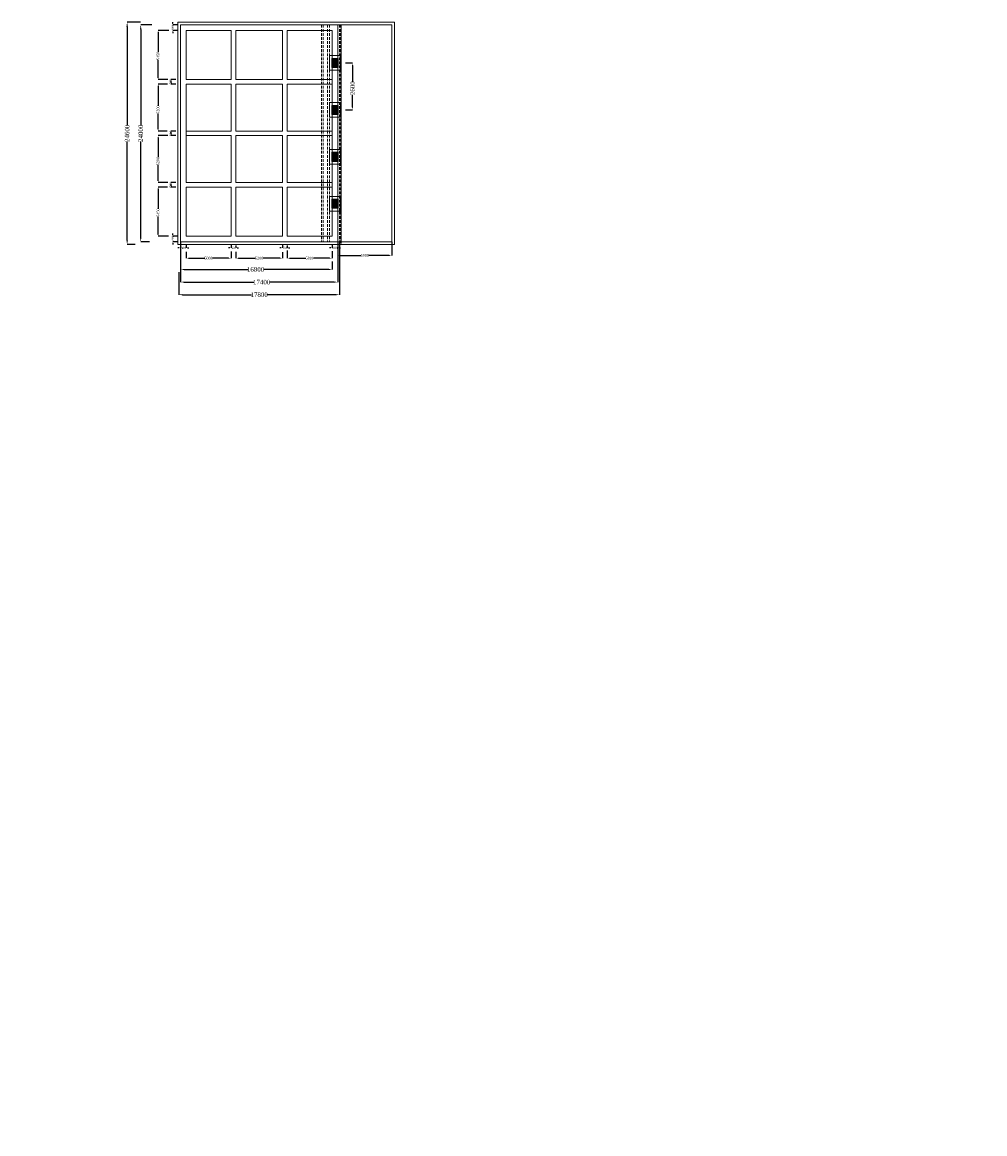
# Model space of a CAD drawing. Header units: millimetres. Extents: x -20950785 to 389010297, y -11535949 to 14056629.
# Tile 398 of 654: x 16144236 to 16250861, y -1792070 to -1669017. Entities that reach past the tile are written whole.
import ezdxf

# ---------------------------------------------------------------- set-up
doc = ezdxf.new("R2010")
doc.units = ezdxf.units.MM
doc.header["$LTSCALE"] = 60
doc.header["$MEASUREMENT"] = 0
doc.linetypes.add('HIDDEN', pattern=[0.375, 0.25, -0.125])
doc.layers.add('TEXT', color=7, linetype='Continuous')
doc.styles.add('PDF Arial Bold', font='times.ttf')
doc.dimstyles.get("Standard").update_dxf_attribs({"dimtxt": 400, "dimasz": 215, "dimexe": 0.18, "dimexo": 0.0625, "dimgap": 0.09, "dimtad": 0, "dimtih": 1, "dimtoh": 1, "dimdec": 0, "dimzin": 4, "dimdsep": 46, "dimtxsty": 'Standard', "dimblk": 'OPEN90', "dimcen": 0, "dimadec": 0, "dimazin": 1, "dimtfac": 1, "dimtdec": 0, "dimtix": 1, "dimtofl": 0, "dimtmove": 0, "dimatfit": 3, "dimldrblk": 'OPEN30', "dimfxl": 1, "dimtolj": 1, "dimtzin": 0, "dimarcsym": 0})

# ---------------------------------------------------------------- blocks, each defined once
blk = doc.blocks.new('*D1998')
at = {"color": 0, "linetype": 'Continuous', "lineweight": -2, "ltscale": 2, "transparency": 16777216}
for p, q in [((16157357, -1669017), (16155859, -1669017)), ((16155859, -1669517), (16155859, -1680415)), ((16155859, -1693117), (16155859, -1682219)), ((16156751, -1693617), (16155859, -1693617))]:
    blk.add_line(p, q, dxfattribs=at)
at = {"color": 0, "linetype": 'Continuous', "lineweight": 9, "ltscale": 2, "transparency": 16777216}
for points in [[(16155776, -1669517), (16155942, -1669517), (16155859, -1669017)], [(16155776, -1693117), (16155942, -1693117), (16155859, -1693617)]]:
    blk.add_solid(points, dxfattribs=at)
at = {"layer": 'Defpoints', "color": 0, "linetype": 'Continuous', "lineweight": 9, "ltscale": 2, "transparency": 16777216}
for p in [(16157357, -1669017), (16155859, -1693617), (16156751, -1693617)]:
    blk.add_point(p, dxfattribs=at)
at = {"color": 0, "linetype": 'Continuous', "lineweight": 9, "ltscale": 2, "transparency": 16777216, "insert": (16155859, -1681317), "char_height": 500, "attachment_point": 5, "rotation": 90, "style": 'PDF Arial Bold'}
blk.add_mtext('\\A1;24600', dxfattribs=at)
blk = doc.blocks.new('*D1999')
at = {"color": 0, "linetype": 'Continuous', "lineweight": -2, "ltscale": 2, "transparency": 16777216}
for p, q in [((16158579, -1669317), (16157361, -1669317)), ((16157361, -1669817), (16157361, -1680415)), ((16157361, -1692817), (16157361, -1682219)), ((16158320, -1693317), (16157361, -1693317))]:
    blk.add_line(p, q, dxfattribs=at)
at = {"color": 0, "linetype": 'Continuous', "lineweight": 9, "ltscale": 2, "transparency": 16777216}
for points in [[(16157278, -1669817), (16157444, -1669817), (16157361, -1669317)], [(16157278, -1692817), (16157444, -1692817), (16157361, -1693317)]]:
    blk.add_solid(points, dxfattribs=at)
at = {"layer": 'Defpoints', "color": 0, "linetype": 'Continuous', "lineweight": 9, "ltscale": 2, "transparency": 16777216}
for p in [(16158579, -1669317), (16157361, -1693317), (16158320, -1693317)]:
    blk.add_point(p, dxfattribs=at)
at = {"color": 0, "linetype": 'Continuous', "lineweight": 9, "ltscale": 2, "transparency": 16777216, "insert": (16157361, -1681317), "char_height": 500, "attachment_point": 5, "rotation": 90, "style": 'PDF Arial Bold'}
blk.add_mtext('\\A1;24000', dxfattribs=at)
blk = doc.blocks.new('*D2000')
at = {"color": 0, "linetype": 'Continuous', "lineweight": -2, "ltscale": 2, "transparency": 16777216}
for p, q in [((16160491, -1669917), (16159284, -1669917)), ((16159285, -1670117), (16159285, -1672313)), ((16159285, -1675167), (16159285, -1673163)), ((16160369, -1675367), (16159284, -1675367))]:
    blk.add_line(p, q, dxfattribs=at)
at = {"color": 0, "linetype": 'Continuous', "lineweight": 9, "ltscale": 2, "transparency": 16777216}
for points in [[(16159251, -1670117), (16159318, -1670117), (16159285, -1669917)], [(16159251, -1675167), (16159318, -1675167), (16159285, -1675367)]]:
    blk.add_solid(points, dxfattribs=at)
at = {"layer": 'Defpoints', "color": 0, "linetype": 'Continuous', "lineweight": 9, "ltscale": 2, "transparency": 16777216}
for p in [(16160491, -1669917), (16159285, -1675367), (16160369, -1675367)]:
    blk.add_point(p, dxfattribs=at)
at = {"color": 0, "linetype": 'Continuous', "lineweight": 9, "ltscale": 2, "transparency": 16777216, "insert": (16159285, -1672738), "char_height": 300, "attachment_point": 5, "rotation": 90, "style": 'PDF Arial Bold'}
blk.add_mtext('\\A1;5450', dxfattribs=at)
blk = doc.blocks.new('*D2001')
at = {"color": 0, "linetype": 'Continuous', "lineweight": -2, "ltscale": 2, "transparency": 16777216}
for p, q in [((16160336, -1675867), (16159284, -1675867)), ((16159285, -1676067), (16159285, -1678263)), ((16159285, -1680867), (16159285, -1679113)), ((16160279, -1681067), (16159284, -1681067))]:
    blk.add_line(p, q, dxfattribs=at)
at = {"color": 0, "linetype": 'Continuous', "lineweight": 9, "ltscale": 2, "transparency": 16777216}
for points in [[(16159251, -1676067), (16159318, -1676067), (16159285, -1675867)], [(16159251, -1680867), (16159318, -1680867), (16159285, -1681067)]]:
    blk.add_solid(points, dxfattribs=at)
at = {"layer": 'Defpoints', "color": 0, "linetype": 'Continuous', "lineweight": 9, "ltscale": 2, "transparency": 16777216}
for p in [(16160336, -1675867), (16159285, -1681067), (16160279, -1681067)]:
    blk.add_point(p, dxfattribs=at)
at = {"color": 0, "linetype": 'Continuous', "lineweight": 9, "ltscale": 2, "transparency": 16777216, "insert": (16159285, -1678688), "char_height": 300, "attachment_point": 5, "rotation": 90, "style": 'PDF Arial Bold'}
blk.add_mtext('\\A1;5200', dxfattribs=at)
blk = doc.blocks.new('*D2002')
at = {"color": 0, "linetype": 'Continuous', "lineweight": -2, "ltscale": 2, "transparency": 16777216}
for p, q in [((16160360, -1681567), (16159284, -1681567)), ((16159285, -1681767), (16159285, -1683963)), ((16159285, -1686567), (16159285, -1684813)), ((16160383, -1686767), (16159284, -1686767))]:
    blk.add_line(p, q, dxfattribs=at)
at = {"color": 0, "linetype": 'Continuous', "lineweight": 9, "ltscale": 2, "transparency": 16777216}
for points in [[(16159251, -1681767), (16159318, -1681767), (16159285, -1681567)], [(16159251, -1686567), (16159318, -1686567), (16159285, -1686767)]]:
    blk.add_solid(points, dxfattribs=at)
at = {"layer": 'Defpoints', "color": 0, "linetype": 'Continuous', "lineweight": 9, "ltscale": 2, "transparency": 16777216}
for p in [(16160360, -1681567), (16159285, -1686767), (16160383, -1686767)]:
    blk.add_point(p, dxfattribs=at)
at = {"color": 0, "linetype": 'Continuous', "lineweight": 9, "ltscale": 2, "transparency": 16777216, "insert": (16159285, -1684388), "char_height": 300, "attachment_point": 5, "rotation": 90, "style": 'PDF Arial Bold'}
blk.add_mtext('\\A1;5200', dxfattribs=at)
blk = doc.blocks.new('*D2003')
at = {"color": 0, "linetype": 'Continuous', "lineweight": -2, "ltscale": 2, "transparency": 16777216}
for p, q in [((16160335, -1687267), (16159284, -1687267)), ((16159285, -1687467), (16159285, -1689663)), ((16159285, -1692517), (16159285, -1690513)), ((16160431, -1692717), (16159284, -1692717))]:
    blk.add_line(p, q, dxfattribs=at)
at = {"color": 0, "linetype": 'Continuous', "lineweight": 9, "ltscale": 2, "transparency": 16777216}
for points in [[(16159251, -1687467), (16159318, -1687467), (16159285, -1687267)], [(16159251, -1692517), (16159318, -1692517), (16159285, -1692717)]]:
    blk.add_solid(points, dxfattribs=at)
at = {"layer": 'Defpoints', "color": 0, "linetype": 'Continuous', "lineweight": 9, "ltscale": 2, "transparency": 16777216}
for p in [(16160335, -1687267), (16159285, -1692717), (16160431, -1692717)]:
    blk.add_point(p, dxfattribs=at)
at = {"color": 0, "linetype": 'Continuous', "lineweight": 9, "ltscale": 2, "transparency": 16777216, "insert": (16159285, -1690088), "char_height": 300, "attachment_point": 5, "rotation": 90, "style": 'PDF Arial Bold'}
blk.add_mtext('\\A1;5450', dxfattribs=at)
blk = doc.blocks.new('*D2004')
at = {"color": 0, "linetype": 'Continuous', "lineweight": -2, "ltscale": 2, "transparency": 16777216}
for p, q in [((16161257, -1675367), (16160702, -1675367)), ((16161246, -1675867), (16160702, -1675867)), ((16160703, -1675517), (16160703, -1675717))]:
    blk.add_line(p, q, dxfattribs=at)
at = {"color": 0, "linetype": 'Continuous', "lineweight": 9, "ltscale": 2, "transparency": 16777216}
for points in [[(16160678, -1675517), (16160728, -1675517), (16160703, -1675367)], [(16160678, -1675717), (16160728, -1675717), (16160703, -1675867)]]:
    blk.add_solid(points, dxfattribs=at)
at = {"layer": 'Defpoints', "color": 0, "linetype": 'Continuous', "lineweight": 9, "ltscale": 2, "transparency": 16777216}
for p in [(16160703, -1675867), (16161246, -1675867), (16161257, -1675367)]:
    blk.add_point(p, dxfattribs=at)
at = {"color": 0, "linetype": 'Continuous', "lineweight": 9, "ltscale": 2, "transparency": 16777216, "insert": (16160703, -1675617), "char_height": 250, "attachment_point": 5, "rotation": 90, "style": 'PDF Arial Bold'}
blk.add_mtext('\\A1;500', dxfattribs=at)
blk = doc.blocks.new('*D2005')
at = {"color": 0, "linetype": 'Continuous', "lineweight": -2, "ltscale": 2, "transparency": 16777216}
for p, q in [((16161257, -1681067), (16160702, -1681067)), ((16161246, -1681567), (16160702, -1681567)), ((16160703, -1681217), (16160703, -1681417))]:
    blk.add_line(p, q, dxfattribs=at)
at = {"color": 0, "linetype": 'Continuous', "lineweight": 9, "ltscale": 2, "transparency": 16777216}
for points in [[(16160678, -1681217), (16160728, -1681217), (16160703, -1681067)], [(16160678, -1681417), (16160728, -1681417), (16160703, -1681567)]]:
    blk.add_solid(points, dxfattribs=at)
at = {"layer": 'Defpoints', "color": 0, "linetype": 'Continuous', "lineweight": 9, "ltscale": 2, "transparency": 16777216}
for p in [(16160703, -1681567), (16161246, -1681567), (16161257, -1681067)]:
    blk.add_point(p, dxfattribs=at)
at = {"color": 0, "linetype": 'Continuous', "lineweight": 9, "ltscale": 2, "transparency": 16777216, "insert": (16160703, -1681317), "char_height": 250, "attachment_point": 5, "rotation": 90, "style": 'PDF Arial Bold'}
blk.add_mtext('\\A1;500', dxfattribs=at)
blk = doc.blocks.new('*D2006')
at = {"color": 0, "linetype": 'Continuous', "lineweight": -2, "ltscale": 2, "transparency": 16777216}
for p, q in [((16161257, -1686774), (16160702, -1686774)), ((16160703, -1686924), (16160703, -1687124)), ((16161246, -1687274), (16160702, -1687274))]:
    blk.add_line(p, q, dxfattribs=at)
at = {"color": 0, "linetype": 'Continuous', "lineweight": 9, "ltscale": 2, "transparency": 16777216}
for points in [[(16160678, -1686924), (16160728, -1686924), (16160703, -1686774)], [(16160678, -1687124), (16160728, -1687124), (16160703, -1687274)]]:
    blk.add_solid(points, dxfattribs=at)
at = {"layer": 'Defpoints', "color": 0, "linetype": 'Continuous', "lineweight": 9, "ltscale": 2, "transparency": 16777216}
for p in [(16161257, -1686774), (16160703, -1687274), (16161246, -1687274)]:
    blk.add_point(p, dxfattribs=at)
at = {"color": 0, "linetype": 'Continuous', "lineweight": 9, "ltscale": 2, "transparency": 16777216, "insert": (16160703, -1687024), "char_height": 250, "attachment_point": 5, "rotation": 90, "style": 'PDF Arial Bold'}
blk.add_mtext('\\A1;500', dxfattribs=at)
blk = doc.blocks.new('*D2007')
at = {"color": 0, "linetype": 'Continuous', "lineweight": -2, "ltscale": 2, "transparency": 16777216}
for p, q in [((16161457, -1669318), (16160902, -1669318)), ((16160903, -1669168), (16160903, -1669018)), ((16161387, -1669917), (16160902, -1669917)), ((16160903, -1670067), (16160903, -1670217))]:
    blk.add_line(p, q, dxfattribs=at)
at = {"color": 0, "linetype": 'Continuous', "lineweight": 9, "ltscale": 2, "transparency": 16777216}
for points in [[(16160878, -1669168), (16160928, -1669168), (16160903, -1669318)], [(16160878, -1670067), (16160928, -1670067), (16160903, -1669917)]]:
    blk.add_solid(points, dxfattribs=at)
at = {"layer": 'Defpoints', "color": 0, "linetype": 'Continuous', "lineweight": 9, "ltscale": 2, "transparency": 16777216}
for p in [(16161457, -1669318), (16160903, -1669917), (16161387, -1669917)]:
    blk.add_point(p, dxfattribs=at)
at = {"color": 0, "linetype": 'Continuous', "lineweight": 9, "ltscale": 2, "transparency": 16777216, "insert": (16160903, -1669618), "char_height": 250, "attachment_point": 5, "rotation": 90, "style": 'PDF Arial Bold'}
blk.add_mtext('\\A1;599', dxfattribs=at)
blk = doc.blocks.new('*D2008')
at = {"color": 0, "linetype": 'Continuous', "lineweight": -2, "ltscale": 2, "transparency": 16777216}
for p, q in [((16161457, -1692718), (16160902, -1692718)), ((16160903, -1692568), (16160903, -1692418)), ((16161387, -1693317), (16160902, -1693317)), ((16160903, -1693467), (16160903, -1693617))]:
    blk.add_line(p, q, dxfattribs=at)
at = {"color": 0, "linetype": 'Continuous', "lineweight": 9, "ltscale": 2, "transparency": 16777216}
for points in [[(16160878, -1692568), (16160928, -1692568), (16160903, -1692718)], [(16160878, -1693467), (16160928, -1693467), (16160903, -1693317)]]:
    blk.add_solid(points, dxfattribs=at)
at = {"layer": 'Defpoints', "color": 0, "linetype": 'Continuous', "lineweight": 9, "ltscale": 2, "transparency": 16777216}
for p in [(16161457, -1692718), (16160903, -1693317), (16161387, -1693317)]:
    blk.add_point(p, dxfattribs=at)
at = {"color": 0, "linetype": 'Continuous', "lineweight": 9, "ltscale": 2, "transparency": 16777216, "insert": (16160903, -1693018), "char_height": 250, "attachment_point": 5, "rotation": 90, "style": 'PDF Arial Bold'}
blk.add_mtext('\\A1;599', dxfattribs=at)
blk = doc.blocks.new('*D2009')
at = {"color": 0, "linetype": 'Continuous', "lineweight": -2, "ltscale": 2, "transparency": 16777216}
for p, q in [((16162384, -1694435), (16162384, -1695139)), ((16167384, -1694403), (16167384, -1695139)), ((16162684, -1695139), (16164459, -1695139)), ((16167084, -1695139), (16165309, -1695139))]:
    blk.add_line(p, q, dxfattribs=at)
at = {"color": 0, "linetype": 'Continuous', "lineweight": 9, "ltscale": 2, "transparency": 16777216}
for points in [[(16162684, -1695089), (16162684, -1695189), (16162384, -1695139)], [(16167084, -1695089), (16167084, -1695189), (16167384, -1695139)]]:
    blk.add_solid(points, dxfattribs=at)
at = {"layer": 'Defpoints', "color": 0, "linetype": 'Continuous', "lineweight": 9, "ltscale": 2, "transparency": 16777216}
for p in [(16162384, -1694435), (16167384, -1694403), (16167384, -1695139)]:
    blk.add_point(p, dxfattribs=at)
at = {"color": 0, "linetype": 'Continuous', "lineweight": 9, "ltscale": 2, "transparency": 16777216, "insert": (16164884, -1695139), "char_height": 300, "attachment_point": 5, "style": 'PDF Arial Bold'}
blk.add_mtext('\\A1;5000', dxfattribs=at)
blk = doc.blocks.new('*D2010')
at = {"color": 0, "linetype": 'Continuous', "lineweight": -2, "ltscale": 2, "transparency": 16777216}
for p, q in [((16162384, -1694435), (16162384, -1695139)), ((16167384, -1694403), (16167384, -1695139)), ((16162684, -1695139), (16164459, -1695139)), ((16167084, -1695139), (16165309, -1695139))]:
    blk.add_line(p, q, dxfattribs=at)
at = {"color": 0, "linetype": 'Continuous', "lineweight": 9, "ltscale": 2, "transparency": 16777216}
for points in [[(16162684, -1695089), (16162684, -1695189), (16162384, -1695139)], [(16167084, -1695089), (16167084, -1695189), (16167384, -1695139)]]:
    blk.add_solid(points, dxfattribs=at)
at = {"layer": 'Defpoints', "color": 0, "linetype": 'Continuous', "lineweight": 9, "ltscale": 2, "transparency": 16777216}
for p in [(16162384, -1694435), (16167384, -1694403), (16167384, -1695139)]:
    blk.add_point(p, dxfattribs=at)
at = {"color": 0, "linetype": 'Continuous', "lineweight": 9, "ltscale": 2, "transparency": 16777216, "insert": (16164884, -1695139), "char_height": 300, "attachment_point": 5, "style": 'PDF Arial Bold'}
blk.add_mtext('\\A1;5000', dxfattribs=at)
blk = doc.blocks.new('*D2011')
at = {"color": 0, "linetype": 'Continuous', "lineweight": -2, "ltscale": 2, "transparency": 16777216}
for p, q in [((16173584, -1694291), (16173584, -1695139)), ((16178584, -1694370), (16178584, -1695139)), ((16173884, -1695139), (16175659, -1695139)), ((16178284, -1695139), (16176509, -1695139))]:
    blk.add_line(p, q, dxfattribs=at)
at = {"color": 0, "linetype": 'Continuous', "lineweight": 9, "ltscale": 2, "transparency": 16777216}
for points in [[(16173884, -1695089), (16173884, -1695189), (16173584, -1695139)], [(16178284, -1695089), (16178284, -1695189), (16178584, -1695139)]]:
    blk.add_solid(points, dxfattribs=at)
at = {"layer": 'Defpoints', "color": 0, "linetype": 'Continuous', "lineweight": 9, "ltscale": 2, "transparency": 16777216}
for p in [(16173584, -1694291), (16178584, -1694370), (16178584, -1695139)]:
    blk.add_point(p, dxfattribs=at)
at = {"color": 0, "linetype": 'Continuous', "lineweight": 9, "ltscale": 2, "transparency": 16777216, "insert": (16176084, -1695139), "char_height": 300, "attachment_point": 5, "style": 'PDF Arial Bold'}
blk.add_mtext('\\A1;5000', dxfattribs=at)
blk = doc.blocks.new('*D2012')
at = {"color": 0, "linetype": 'Continuous', "lineweight": -2, "ltscale": 2, "transparency": 16777216}
for p, q in [((16167884, -1694419), (16167884, -1695139)), ((16168184, -1695139), (16170059, -1695139)), ((16172784, -1695139), (16170909, -1695139)), ((16173084, -1694464), (16173084, -1695139))]:
    blk.add_line(p, q, dxfattribs=at)
at = {"color": 0, "linetype": 'Continuous', "lineweight": 9, "ltscale": 2, "transparency": 16777216}
for points in [[(16168184, -1695089), (16168184, -1695189), (16167884, -1695139)], [(16172784, -1695089), (16172784, -1695189), (16173084, -1695139)]]:
    blk.add_solid(points, dxfattribs=at)
at = {"layer": 'Defpoints', "color": 0, "linetype": 'Continuous', "lineweight": 9, "ltscale": 2, "transparency": 16777216}
for p in [(16167884, -1694419), (16173084, -1694464), (16173084, -1695139)]:
    blk.add_point(p, dxfattribs=at)
at = {"color": 0, "linetype": 'Continuous', "lineweight": 9, "ltscale": 2, "transparency": 16777216, "insert": (16170484, -1695139), "char_height": 300, "attachment_point": 5, "style": 'PDF Arial Bold'}
blk.add_mtext('\\A1;5200', dxfattribs=at)
blk = doc.blocks.new('*D2013')
at = {"color": 0, "linetype": 'Continuous', "lineweight": -2, "ltscale": 2, "transparency": 16777216}
for p, q in [((16167234, -1694008), (16167084, -1694008)), ((16167384, -1693701), (16167384, -1694008)), ((16167884, -1693730), (16167884, -1694008)), ((16168034, -1694008), (16168184, -1694008))]:
    blk.add_line(p, q, dxfattribs=at)
at = {"color": 0, "linetype": 'Continuous', "lineweight": 9, "ltscale": 2, "transparency": 16777216}
for points in [[(16167234, -1693983), (16167234, -1694033), (16167384, -1694008)], [(16168034, -1693983), (16168034, -1694033), (16167884, -1694008)]]:
    blk.add_solid(points, dxfattribs=at)
at = {"layer": 'Defpoints', "color": 0, "linetype": 'Continuous', "lineweight": 9, "ltscale": 2, "transparency": 16777216}
for p in [(16167384, -1693701), (16167884, -1693730), (16167884, -1694008)]:
    blk.add_point(p, dxfattribs=at)
at = {"color": 0, "linetype": 'Continuous', "lineweight": 9, "ltscale": 2, "transparency": 16777216, "insert": (16167634, -1694008), "char_height": 250, "attachment_point": 5, "style": 'PDF Arial Bold'}
blk.add_mtext('\\A1;500', dxfattribs=at)
blk = doc.blocks.new('*D2014')
at = {"color": 0, "linetype": 'Continuous', "lineweight": -2, "ltscale": 2, "transparency": 16777216}
for p, q in [((16172934, -1694008), (16172784, -1694008)), ((16173084, -1693701), (16173084, -1694008)), ((16173584, -1693730), (16173584, -1694008)), ((16173734, -1694008), (16173884, -1694008))]:
    blk.add_line(p, q, dxfattribs=at)
at = {"color": 0, "linetype": 'Continuous', "lineweight": 9, "ltscale": 2, "transparency": 16777216}
for points in [[(16172934, -1693983), (16172934, -1694033), (16173084, -1694008)], [(16173734, -1693983), (16173734, -1694033), (16173584, -1694008)]]:
    blk.add_solid(points, dxfattribs=at)
at = {"layer": 'Defpoints', "color": 0, "linetype": 'Continuous', "lineweight": 9, "ltscale": 2, "transparency": 16777216}
for p in [(16173084, -1693701), (16173584, -1693730), (16173584, -1694008)]:
    blk.add_point(p, dxfattribs=at)
at = {"color": 0, "linetype": 'Continuous', "lineweight": 9, "ltscale": 2, "transparency": 16777216, "insert": (16173334, -1694008), "char_height": 250, "attachment_point": 5, "style": 'PDF Arial Bold'}
blk.add_mtext('\\A1;500', dxfattribs=at)
blk = doc.blocks.new('*D2015')
at = {"color": 0, "linetype": 'Continuous', "lineweight": -2, "ltscale": 2, "transparency": 16777216}
for p, q in [((16161634, -1694008), (16161484, -1694008)), ((16161784, -1693663), (16161784, -1694008)), ((16162384, -1693605), (16162384, -1694008)), ((16162534, -1694008), (16162684, -1694008))]:
    blk.add_line(p, q, dxfattribs=at)
at = {"color": 0, "linetype": 'Continuous', "lineweight": 9, "ltscale": 2, "transparency": 16777216}
for points in [[(16161634, -1693983), (16161634, -1694033), (16161784, -1694008)], [(16162534, -1693983), (16162534, -1694033), (16162384, -1694008)]]:
    blk.add_solid(points, dxfattribs=at)
at = {"layer": 'Defpoints', "color": 0, "linetype": 'Continuous', "lineweight": 9, "ltscale": 2, "transparency": 16777216}
for p in [(16161784, -1693663), (16162384, -1693605), (16162384, -1694008)]:
    blk.add_point(p, dxfattribs=at)
at = {"color": 0, "linetype": 'Continuous', "lineweight": 9, "ltscale": 2, "transparency": 16777216, "insert": (16162084, -1694008), "char_height": 250, "attachment_point": 5, "style": 'PDF Arial Bold'}
blk.add_mtext('\\A1;600', dxfattribs=at)
blk = doc.blocks.new('*D2016')
at = {"color": 0, "linetype": 'Continuous', "lineweight": -2, "ltscale": 2, "transparency": 16777216}
for p, q in [((16178434, -1694008), (16178284, -1694008)), ((16178584, -1693671), (16178584, -1694008)), ((16179184, -1693730), (16179184, -1694008)), ((16179334, -1694008), (16179484, -1694008))]:
    blk.add_line(p, q, dxfattribs=at)
at = {"color": 0, "linetype": 'Continuous', "lineweight": 9, "ltscale": 2, "transparency": 16777216}
for points in [[(16178434, -1693983), (16178434, -1694033), (16178584, -1694008)], [(16179334, -1693983), (16179334, -1694033), (16179184, -1694008)]]:
    blk.add_solid(points, dxfattribs=at)
at = {"layer": 'Defpoints', "color": 0, "linetype": 'Continuous', "lineweight": 9, "ltscale": 2, "transparency": 16777216}
for p in [(16178584, -1693671), (16179184, -1693730), (16179184, -1694008)]:
    blk.add_point(p, dxfattribs=at)
at = {"color": 0, "linetype": 'Continuous', "lineweight": 9, "ltscale": 2, "transparency": 16777216, "insert": (16178884, -1694008), "char_height": 250, "attachment_point": 5, "style": 'PDF Arial Bold'}
blk.add_mtext('\\A1;600', dxfattribs=at)
blk = doc.blocks.new('*D2017')
at = {"color": 0, "linetype": 'Continuous', "lineweight": -2, "ltscale": 2, "transparency": 16777216}
for p, q in [((16179384, -1693517), (16179384, -1699180)), ((16161584, -1696694), (16161584, -1699180)), ((16161984, -1699180), (16169617, -1699180)), ((16178984, -1699180), (16171351, -1699180))]:
    blk.add_line(p, q, dxfattribs=at)
at = {"color": 0, "linetype": 'Continuous', "lineweight": 9, "ltscale": 2, "transparency": 16777216}
for points in [[(16161984, -1699113), (16161984, -1699247), (16161584, -1699180)], [(16178984, -1699113), (16178984, -1699247), (16179384, -1699180)]]:
    blk.add_solid(points, dxfattribs=at)
at = {"layer": 'Defpoints', "color": 0, "linetype": 'Continuous', "lineweight": 9, "ltscale": 2, "transparency": 16777216}
for p in [(16179384, -1693517), (16161584, -1696694), (16179384, -1699180)]:
    blk.add_point(p, dxfattribs=at)
at = {"color": 0, "linetype": 'Continuous', "lineweight": 9, "ltscale": 2, "transparency": 16777216, "insert": (16170484, -1699180), "char_height": 500, "attachment_point": 5, "style": 'PDF Arial Bold'}
blk.add_mtext('\\A1;17800', dxfattribs=at)
blk = doc.blocks.new('*D2018')
at = {"color": 0, "linetype": 'Continuous', "lineweight": -2, "ltscale": 2, "transparency": 16777216}
for p, q in [((16161784, -1695573), (16161784, -1696383)), ((16178584, -1695521), (16178584, -1696383)), ((16162184, -1696383), (16169217, -1696383)), ((16178184, -1696383), (16170951, -1696383))]:
    blk.add_line(p, q, dxfattribs=at)
at = {"color": 0, "linetype": 'Continuous', "lineweight": 9, "ltscale": 2, "transparency": 16777216}
for points in [[(16162184, -1696316), (16162184, -1696450), (16161784, -1696383)], [(16178184, -1696316), (16178184, -1696450), (16178584, -1696383)]]:
    blk.add_solid(points, dxfattribs=at)
at = {"layer": 'Defpoints', "color": 0, "linetype": 'Continuous', "lineweight": 9, "ltscale": 2, "transparency": 16777216}
for p in [(16161784, -1695573), (16178584, -1695521), (16178584, -1696383)]:
    blk.add_point(p, dxfattribs=at)
at = {"color": 0, "linetype": 'Continuous', "lineweight": 9, "ltscale": 2, "transparency": 16777216, "insert": (16170084, -1696383), "char_height": 500, "attachment_point": 5, "style": 'PDF Arial Bold'}
blk.add_mtext('\\A1;16800', dxfattribs=at)
blk = doc.blocks.new('*D2019')
at = {"color": 0, "linetype": 'Continuous', "lineweight": -2, "ltscale": 2, "transparency": 16777216}
for p, q in [((16161784, -1693317), (16161784, -1697788)), ((16179184, -1693317), (16179184, -1697788)), ((16162184, -1697788), (16169892, -1697788)), ((16178784, -1697788), (16171626, -1697788))]:
    blk.add_line(p, q, dxfattribs=at)
at = {"color": 0, "linetype": 'Continuous', "lineweight": 9, "ltscale": 2, "transparency": 16777216}
for points in [[(16162184, -1697721), (16162184, -1697855), (16161784, -1697788)], [(16178784, -1697721), (16178784, -1697855), (16179184, -1697788)]]:
    blk.add_solid(points, dxfattribs=at)
at = {"layer": 'Defpoints', "color": 0, "linetype": 'Continuous', "lineweight": 9, "ltscale": 2, "transparency": 16777216}
for p in [(16161784, -1693317), (16179184, -1693317), (16179184, -1697788)]:
    blk.add_point(p, dxfattribs=at)
at = {"color": 0, "linetype": 'Continuous', "lineweight": 9, "ltscale": 2, "transparency": 16777216, "insert": (16170759, -1697788), "char_height": 500, "attachment_point": 5, "style": 'PDF Arial Bold'}
blk.add_mtext('\\A1;17400', dxfattribs=at)
blk = doc.blocks.new('*D1994')
at = {"color": 0, "linetype": 'Continuous', "lineweight": -2, "ltscale": 2, "transparency": 16777216}
for p, q in [((16179184, -1693617), (16179184, -1694839)), ((16185184, -1693317), (16185184, -1694839)), ((16179484, -1694839), (16181758, -1694839)), ((16184884, -1694839), (16182610, -1694839))]:
    blk.add_line(p, q, dxfattribs=at)
at = {"color": 0, "linetype": 'Continuous', "lineweight": 9, "ltscale": 2, "transparency": 16777216}
for points in [[(16179484, -1694789), (16179484, -1694889), (16179184, -1694839)], [(16184884, -1694789), (16184884, -1694889), (16185184, -1694839)]]:
    blk.add_solid(points, dxfattribs=at)
at = {"layer": 'Defpoints', "color": 0, "linetype": 'Continuous', "lineweight": 9, "ltscale": 2, "transparency": 16777216}
for p in [(16179184, -1693617), (16185184, -1693317), (16185184, -1694839)]:
    blk.add_point(p, dxfattribs=at)
at = {"color": 0, "linetype": 'Continuous', "lineweight": 9, "ltscale": 2, "transparency": 16777216, "insert": (16182184, -1694839), "char_height": 300, "attachment_point": 5, "style": 'PDF Arial Bold'}
blk.add_mtext('\\A1;6000', dxfattribs=at)
blk = doc.blocks.new('*D1995')
at = {"color": 0, "linetype": 'Continuous', "lineweight": -2, "ltscale": 2, "transparency": 16777216}
for p, q in [((16180031, -1673517), (16180828, -1673517)), ((16180827, -1673817), (16180827, -1675605)), ((16180827, -1678417), (16180827, -1677039)), ((16180031, -1678717), (16180828, -1678717))]:
    blk.add_line(p, q, dxfattribs=at)
at = {"color": 0, "linetype": 'Continuous', "lineweight": 9, "ltscale": 2, "transparency": 16777216}
for points in [[(16180777, -1673817), (16180877, -1673817), (16180827, -1673517)], [(16180777, -1678417), (16180877, -1678417), (16180827, -1678717)]]:
    blk.add_solid(points, dxfattribs=at)
at = {"layer": 'Defpoints', "color": 0, "linetype": 'Continuous', "lineweight": 9, "ltscale": 2, "transparency": 16777216}
for p in [(16180031, -1673517), (16180031, -1678717), (16180827, -1678717)]:
    blk.add_point(p, dxfattribs=at)
at = {"color": 0, "linetype": 'Continuous', "lineweight": 9, "ltscale": 2, "transparency": 16777216, "insert": (16180827, -1676322), "char_height": 500, "attachment_point": 5, "rotation": 90, "style": 'PDF Arial Bold'}
blk.add_mtext('\\A1;2600', dxfattribs=at)

msp = doc.modelspace()

# ---------------------------------------------------------------- hatches: boundary and pattern name
at = {"linetype": 'Continuous', "lineweight": 9, "ltscale": 2}
h = msp.add_hatch(dxfattribs=at)
h.set_pattern_fill('GOST_GROUND', scale=10)
h.set_pattern_definition([(45, (-6226412.97, 1339340), (141.42135624, 0), [200]), (45, (-6226382.97, 1339340), (141.42135624, 0), [200]), (45, (-6226352.97, 1339340), (141.42135624, 0), [200])])
h.paths.add_polyline_path([(16178534.03, -1674017), (16179234.03, -1674017), (16179234.03, -1673017), (16178534.03, -1673017)])
h = msp.add_hatch(dxfattribs=at)
h.set_pattern_fill('GOST_GROUND', scale=10)
h.set_pattern_definition([(45, (-6226412.97, 1334140), (141.42135624, 0), [200]), (45, (-6226382.97, 1334140), (141.42135624, 0), [200]), (45, (-6226352.97, 1334140), (141.42135624, 0), [200])])
h.paths.add_polyline_path([(16178534.03, -1679217), (16179234.03, -1679217), (16179234.03, -1678217), (16178534.03, -1678217)])
h = msp.add_hatch(dxfattribs=at)
h.set_pattern_fill('GOST_GROUND', scale=10)
h.set_pattern_definition([(45, (-6226412.97, 1328940), (141.42135624, 0), [200]), (45, (-6226382.97, 1328940), (141.42135624, 0), [200]), (45, (-6226352.97, 1328940), (141.42135624, 0), [200])])
h.paths.add_polyline_path([(16178534.03, -1684417), (16179234.03, -1684417), (16179234.03, -1683417), (16178534.03, -1683417)])
h = msp.add_hatch(dxfattribs=at)
h.set_pattern_fill('GOST_GROUND', scale=10)
h.set_pattern_definition([(45, (-6226412.97, 1323740), (141.42135624, 0), [200]), (45, (-6226382.97, 1323740), (141.42135624, 0), [200]), (45, (-6226352.97, 1323740), (141.42135624, 0), [200])])
h.paths.add_polyline_path([(16178534.03, -1689617), (16179234.03, -1689617), (16179234.03, -1688617), (16178534.03, -1688617)])

# ---------------------------------------------------------------- linework, layer by layer
at = {"color": 7, "linetype": 'Continuous', "lineweight": 9, "ltscale": 2}
for p, q in [((16185484.03, -1669017), (16161484.03, -1669017)), ((16161484.03, -1669017), (16161484.03, -1693617)), ((16177534.03, -1669317), (16161784.03, -1669317)), ((16161784.03, -1669317), (16161784.03, -1693317)), ((16177534.03, -1669317), (16185184.03, -1669317)), ((16179184.03, -1669317), (16179184.03, -1693317)), ((16179584.03, -1669317), (16179584.03, -1693517)), ((16185184.03, -1669317), (16185184.03, -1693317)), ((16185484.03, -1669017), (16185484.03, -1693617)), ((16167384.03, -1669917), (16162384.03, -1669917)), ((16162384.03, -1669917), (16162384.03, -1675367)), ((16167384.03, -1675367), (16167384.03, -1669917)), ((16173084.03, -1669917), (16167884.03, -1669917)), ((16167884.03, -1675367), (16167884.03, -1669917)), ((16173084.03, -1675367), (16173084.03, -1669917)), ((16178584.03, -1669917), (16173584.03, -1669917)), ((16173584.03, -1675367), (16173584.03, -1669917)), ((16178584.03, -1675367), (16178584.03, -1669917)), ((16178584.03, -1669917), (16178584.03, -1692717)), ((16178284.03, -1672717), (16179484.03, -1672717)), ((16178284.03, -1674317), (16178284.03, -1672717)), ((16178534.03, -1673017), (16178534.03, -1674017)), ((16178534.03, -1673017), (16179234.03, -1673017)), ((16179234.03, -1673017), (16179234.03, -1674017)), ((16179484.03, -1672717), (16179484.03, -1674317)), ((16179484.03, -1674317), (16178284.03, -1674317)), ((16178534.03, -1674017), (16179234.03, -1674017)), ((16167384.03, -1675367), (16162384.03, -1675367)), ((16167384.03, -1675867), (16162384.03, -1675867)), ((16162384.03, -1675867), (16162384.03, -1681067)), ((16167384.03, -1681067), (16167384.03, -1675867)), ((16173084.03, -1675367), (16167884.03, -1675367)), ((16173084.03, -1675867), (16167884.03, -1675867)), ((16167884.03, -1681067), (16167884.03, -1675867)), ((16173084.03, -1681067), (16173084.03, -1675867)), ((16178584.03, -1675367), (16173584.03, -1675367)), ((16178584.03, -1675867), (16173584.03, -1675867)), ((16173584.03, -1681067), (16173584.03, -1675867)), ((16178584.03, -1681067), (16178584.03, -1675867)), ((16178584.03, -1681067), (16178584.03, -1675867)), ((16178284.03, -1677917), (16179484.03, -1677917)), ((16178284.03, -1679517), (16178284.03, -1677917)), ((16178534.03, -1678217), (16178534.03, -1679217)), ((16178534.03, -1678217), (16179234.03, -1678217)), ((16179234.03, -1678217), (16179234.03, -1679217)), ((16179484.03, -1677917), (16179484.03, -1679517)), ((16179484.03, -1679517), (16178284.03, -1679517)), ((16178534.03, -1679217), (16179234.03, -1679217)), ((16167384.03, -1681067), (16162384.03, -1681067)), ((16162384.03, -1681067), (16162384.03, -1681567)), ((16167384.03, -1681567), (16162384.03, -1681567)), ((16162384.03, -1681567), (16162384.03, -1686767)), ((16167384.03, -1686767), (16167384.03, -1681567)), ((16167384.03, -1681917), (16167384.03, -1681567)), ((16173084.03, -1681067), (16167884.03, -1681067)), ((16173084.03, -1681567), (16167884.03, -1681567)), ((16167884.03, -1686767), (16167884.03, -1681567)), ((16173084.03, -1686767), (16173084.03, -1681567)), ((16178584.03, -1681067), (16173584.03, -1681067)), ((16178584.03, -1681567), (16173584.03, -1681567)), ((16173584.03, -1686767), (16173584.03, -1681567)), ((16173584.03, -1681917), (16173584.03, -1681567)), ((16178284.03, -1683117), (16179484.03, -1683117)), ((16178284.03, -1684717), (16178284.03, -1683117)), ((16178584.03, -1686767), (16178584.03, -1682517)), ((16178584.03, -1686767), (16178584.03, -1682517)), ((16178584.03, -1686767), (16178584.03, -1682517)), ((16179484.03, -1683117), (16179484.03, -1684717)), ((16178534.03, -1683417), (16178534.03, -1684417)), ((16178534.03, -1683417), (16179234.03, -1683417)), ((16178534.03, -1684417), (16179234.03, -1684417)), ((16179234.03, -1683417), (16179234.03, -1684417)), ((16179484.03, -1684717), (16178284.03, -1684717)), ((16167384.03, -1686767), (16162384.03, -1686767)), ((16173084.03, -1686767), (16167884.03, -1686767)), ((16178584.03, -1686767), (16173584.03, -1686767)), ((16167384.03, -1687267), (16162384.03, -1687267)), ((16162384.03, -1687267), (16162384.03, -1692717)), ((16167384.03, -1692717), (16167384.03, -1687267)), ((16173084.03, -1687267), (16167884.03, -1687267)), ((16167884.03, -1692717), (16167884.03, -1687267)), ((16173084.03, -1692717), (16173084.03, -1687267)), ((16178584.03, -1687267), (16173584.03, -1687267)), ((16173584.03, -1692717), (16173584.03, -1687267)), ((16178584.03, -1690517), (16178584.03, -1687267)), ((16178584.03, -1690517), (16178584.03, -1687267)), ((16178584.03, -1690517), (16178584.03, -1687267)), ((16167384.03, -1692717), (16167384.03, -1688817)), ((16173584.03, -1692717), (16173584.03, -1688817)), ((16178284.03, -1688317), (16179484.03, -1688317)), ((16178284.03, -1689917), (16178284.03, -1688317)), ((16178534.03, -1688617), (16178534.03, -1689617)), ((16178534.03, -1688617), (16179234.03, -1688617)), ((16178584.03, -1692717), (16178584.03, -1688817)), ((16179234.03, -1688617), (16179234.03, -1689617)), ((16179484.03, -1688317), (16179484.03, -1689917)), ((16179484.03, -1689917), (16178284.03, -1689917)), ((16178534.03, -1689617), (16179234.03, -1689617)), ((16167384.03, -1692717), (16162384.03, -1692717)), ((16173084.03, -1692717), (16167884.03, -1692717)), ((16178584.03, -1692717), (16173584.03, -1692717)), ((16185484.03, -1693617), (16161484.03, -1693617)), ((16185184.03, -1693317), (16161784.03, -1693317))]:
    msp.add_line(p, q, dxfattribs=at)
at = {"color": 7, "linetype": 'HIDDEN', "lineweight": 9, "ltscale": 20}
for p, q in [((16177384.03, -1669317), (16177384.03, -1693317)), ((16177584.03, -1669317), (16177584.03, -1693317)), ((16178064.03, -1669317), (16178064.03, -1693317)), ((16178284.03, -1669317), (16178284.03, -1693317)), ((16179384.03, -1669317), (16179384.03, -1693517)), ((16179484.03, -1669317), (16179484.03, -1693517)), ((16179584.03, -1669317), (16179584.03, -1693517))]:
    msp.add_line(p, q, dxfattribs=at)
at = {"color": 7, "linetype": 'HIDDEN', "lineweight": 9, "ltscale": 2}
for p, q in [((16179584.03, -1669317), (16179584.03, -1693517)), ((16178584.03, -1684517), (16178584.03, -1681567)), ((16178584.03, -1684517), (16178584.03, -1681567))]:
    msp.add_line(p, q, dxfattribs=at)

# ---------------------------------------------------------------- texts
at = {"linetype": 'Continuous', "lineweight": 9, "attachment_point": 1}
for s, insert, char_height, width in [('\\pi10158.44613,t63131.39988;{\\fTimes New Roman|b0|i0|c0|p18;\\H1.1574x;\\L \\H1.35001x;ELEVATION OF \\P\\pi4046.73684,t57019.6906;ABUTMENT ELEMENT \\P\\pi14062.64478,t67035.59854;DIRECTION}', (12497583.67, -1697651.87), 1708.805, 49244.7449), ('\\pi7448.80773;{\\fTimes New Roman|b0|i0|c0|p18;\\LCertified that the boring details  shown are correct.}', (15409101.88, -1786309.28), 1915.15152, 72153.3279)]:
    msp.add_mtext(s, dxfattribs=dict(at, insert=insert, char_height=char_height, width=width))
at = {"color": 7, "linetype": 'Continuous', "lineweight": 9, "ltscale": 2, "char_height": 1000, "attachment_point": 1, "style": 'PDF Arial Bold'}
for insert in [(15447520.46, -1724014.85), (15511377.46, -1724014.85)]:
    msp.add_mtext_dynamic_manual_height_columns('\\pi177.36133,t5177.36133;Sandy Silty \\P\\pi2423.57618,t7423.57618;Soil', width=7104.5424, gutter_width=1, heights=[0], dxfattribs=dict(at, insert=insert))
at = {"layer": 'TEXT', "linetype": 'Continuous', "lineweight": 9, "char_height": 1300, "attachment_point": 1}
for s, insert, width in [('\\pi2427.77062;{\\fTimes New Roman|b0|i0|c0|p18;\\LELEVATION OF PIER \\P\\pi3593.74034;ALONG CURRENT \\P\\pi6498.82325;DIRECTION  }', (15360275.45, -1757012.17), 23280.4872), ('\\pi1974.11068;{\\fTimes New Roman|b0|i0|c0|p18;\\LELEVATION OF PIER \\P\\pi3681.82517;ALONG TRAFFIC  \\P\\pi6045.16331;DIRECTION  }', (15380917.89, -1757464.88), 22373.1673)]:
    msp.add_mtext(s, dxfattribs=dict(at, insert=insert, width=width))

# ---------------------------------------------------------------- dimensions: what is measured, and where the dimension line sits
at = {"color": 7, "linetype": 'Continuous', "lineweight": 9, "ltscale": 2}
dim = msp.add_linear_dim(base=(16155859.03, -1693617), p1=(16157357.03, -1669017), p2=(16156751.03, -1693617), angle=90, dimstyle='Standard', override={"dimtxt": 500, "dimasz": 500, "dimtxsty": 'PDF Arial Bold', "dimfxl": 300}, dxfattribs=at)
dim.commit()
dim.dimension.update_dxf_attribs({"geometry": '*D1998', "text_midpoint": (16155859.03, -1681317), "text_rotation": 90})
for base, p1, p2, override, picture, middle in [((16157361.03, -1693317), (16158579.03, -1669317), (16158320.03, -1693317), {"dimtxt": 500, "dimasz": 500, "dimtxsty": 'PDF Arial Bold', "dimfxl": 300}, '*D1999', (16157361.03, -1681317)), ((16160902.68, -1669917), (16161456.68, -1669318), (16161386.68, -1669917), {"dimtxt": 250, "dimasz": 150, "dimtxsty": 'PDF Arial Bold', "dimfxl": 300}, '*D2007', (16160902.68, -1669617.5)), ((16159284.68, -1675367), (16160490.68, -1669917), (16160368.68, -1675367), {"dimtxt": 300, "dimasz": 200, "dimtxsty": 'PDF Arial Bold', "dimfxl": 300}, '*D2000', (16159284.68, -1672738)), ((16159284.68, -1681067), (16160335.68, -1675867), (16160278.68, -1681067), {"dimtxt": 300, "dimasz": 200, "dimtxsty": 'PDF Arial Bold', "dimfxl": 300}, '*D2001', (16159284.68, -1678688)), ((16160702.68, -1675867), (16161256.68, -1675367), (16161245.68, -1675867), {"dimtxt": 250, "dimasz": 150, "dimtxsty": 'PDF Arial Bold', "dimfxl": 300}, '*D2004', (16160702.68, -1675617)), ((16159284.68, -1686767), (16160359.68, -1681567), (16160382.68, -1686767), {"dimtxt": 300, "dimasz": 200, "dimtxsty": 'PDF Arial Bold', "dimfxl": 300}, '*D2002', (16159284.68, -1684388)), ((16160702.68, -1681567), (16161256.68, -1681067), (16161245.68, -1681567), {"dimtxt": 250, "dimasz": 150, "dimtxsty": 'PDF Arial Bold', "dimfxl": 300}, '*D2005', (16160702.68, -1681317)), ((16160702.68, -1687274), (16161256.68, -1686774), (16161245.68, -1687274), {"dimtxt": 250, "dimasz": 150, "dimtxsty": 'PDF Arial Bold', "dimfxl": 300}, '*D2006', (16160702.68, -1687024)), ((16159284.68, -1692717), (16160334.68, -1687267), (16160430.68, -1692717), {"dimtxt": 300, "dimasz": 200, "dimtxsty": 'PDF Arial Bold', "dimfxl": 300}, '*D2003', (16159284.68, -1690088)), ((16160902.68, -1693317), (16161456.68, -1692718), (16161386.68, -1693317), {"dimtxt": 250, "dimasz": 150, "dimtxsty": 'PDF Arial Bold', "dimfxl": 300}, '*D2008', (16160902.68, -1693017.5))]:
    dim = msp.add_linear_dim(base=base, p1=p1, p2=p2, angle=90, dimstyle='Standard', override=override, dxfattribs=at)
    dim.commit()
    dim.dimension.update_dxf_attribs({"geometry": picture, "text_midpoint": middle, "dimtype": 160, "text_rotation": 90})
dim = msp.add_linear_dim(base=(16180827.37, -1678717), p1=(16180030.94, -1673517), p2=(16180030.94, -1678717), angle=90, text='2600', dimstyle='Standard', override={"dimtxt": 500, "dimasz": 300, "dimtxsty": 'PDF Arial Bold', "dimfxl": 300}, dxfattribs=at)
dim.commit()
dim.dimension.update_dxf_attribs({"geometry": '*D1995', "text_midpoint": (16180827.37, -1676322), "dimtype": 160, "text_rotation": 90})
for base, p1, p2, override, picture, middle in [((16162384.03, -1694008), (16161784.03, -1693662.74), (16162384.03, -1693605), {"dimtxt": 250, "dimasz": 150, "dimtxsty": 'PDF Arial Bold', "dimfxl": 300}, '*D2015', (16162084.03, -1694008)), ((16167384.03, -1695139), (16162384.03, -1694435), (16167384.03, -1694403), {"dimtxt": 300, "dimasz": 300, "dimtxsty": 'PDF Arial Bold', "dimfxl": 300}, '*D2009', (16164884.03, -1695139)), ((16167384.03, -1695139), (16162384.03, -1694435), (16167384.03, -1694403), {"dimtxt": 300, "dimasz": 300, "dimtxsty": 'PDF Arial Bold', "dimfxl": 300}, '*D2010', (16164884.03, -1695139)), ((16167884.03, -1694008), (16167384.03, -1693701), (16167884.03, -1693730), {"dimtxt": 250, "dimasz": 150, "dimtxsty": 'PDF Arial Bold', "dimfxl": 300}, '*D2013', (16167634.03, -1694008)), ((16173084.03, -1695139), (16167884.03, -1694419), (16173084.03, -1694464), {"dimtxt": 300, "dimasz": 300, "dimtxsty": 'PDF Arial Bold', "dimfxl": 300}, '*D2012', (16170484.03, -1695139)), ((16173584.03, -1694008), (16173084.03, -1693701), (16173584.03, -1693730), {"dimtxt": 250, "dimasz": 150, "dimtxsty": 'PDF Arial Bold', "dimfxl": 300}, '*D2014', (16173334.03, -1694008)), ((16178584.03, -1695139), (16173584.03, -1694291), (16178584.03, -1694370), {"dimtxt": 300, "dimasz": 300, "dimtxsty": 'PDF Arial Bold', "dimfxl": 300}, '*D2011', (16176084.03, -1695139)), ((16179184.03, -1694008), (16178584.03, -1693671), (16179184.03, -1693730), {"dimtxt": 250, "dimasz": 150, "dimtxsty": 'PDF Arial Bold', "dimfxl": 300}, '*D2016', (16178884.03, -1694008)), ((16185184.03, -1694839), (16179184.03, -1693617), (16185184.03, -1693317), {"dimtxt": 300, "dimasz": 300, "dimtxsty": 'PDF Arial Bold', "dimfxl": 300}, '*D1994', (16182184.03, -1694839))]:
    dim = msp.add_linear_dim(base=base, p1=p1, p2=p2, dimstyle='Standard', override=override, dxfattribs=at)
    dim.commit()
    dim.dimension.update_dxf_attribs({"geometry": picture, "text_midpoint": middle})
for base, p1, p2, picture, middle in [((16179384.03, -1699180), (16161584.03, -1696694), (16179384.03, -1693517), '*D2017', (16170484.03, -1699180)), ((16179184.03, -1697788), (16161784.03, -1693317), (16179184.03, -1693317), '*D2019', (16170759.03, -1697788)), ((16178584.03, -1696383), (16161784.03, -1695573), (16178584.03, -1695521.24), '*D2018', (16170084.03, -1696383))]:
    dim = msp.add_linear_dim(base=base, p1=p1, p2=p2, dimstyle='Standard', override={"dimtxt": 500, "dimasz": 400, "dimtxsty": 'PDF Arial Bold', "dimfxl": 300}, dxfattribs=at)
    dim.commit()
    dim.dimension.update_dxf_attribs({"geometry": picture, "text_midpoint": middle, "dimtype": 160})

doc.saveas('drawing.dxf')
